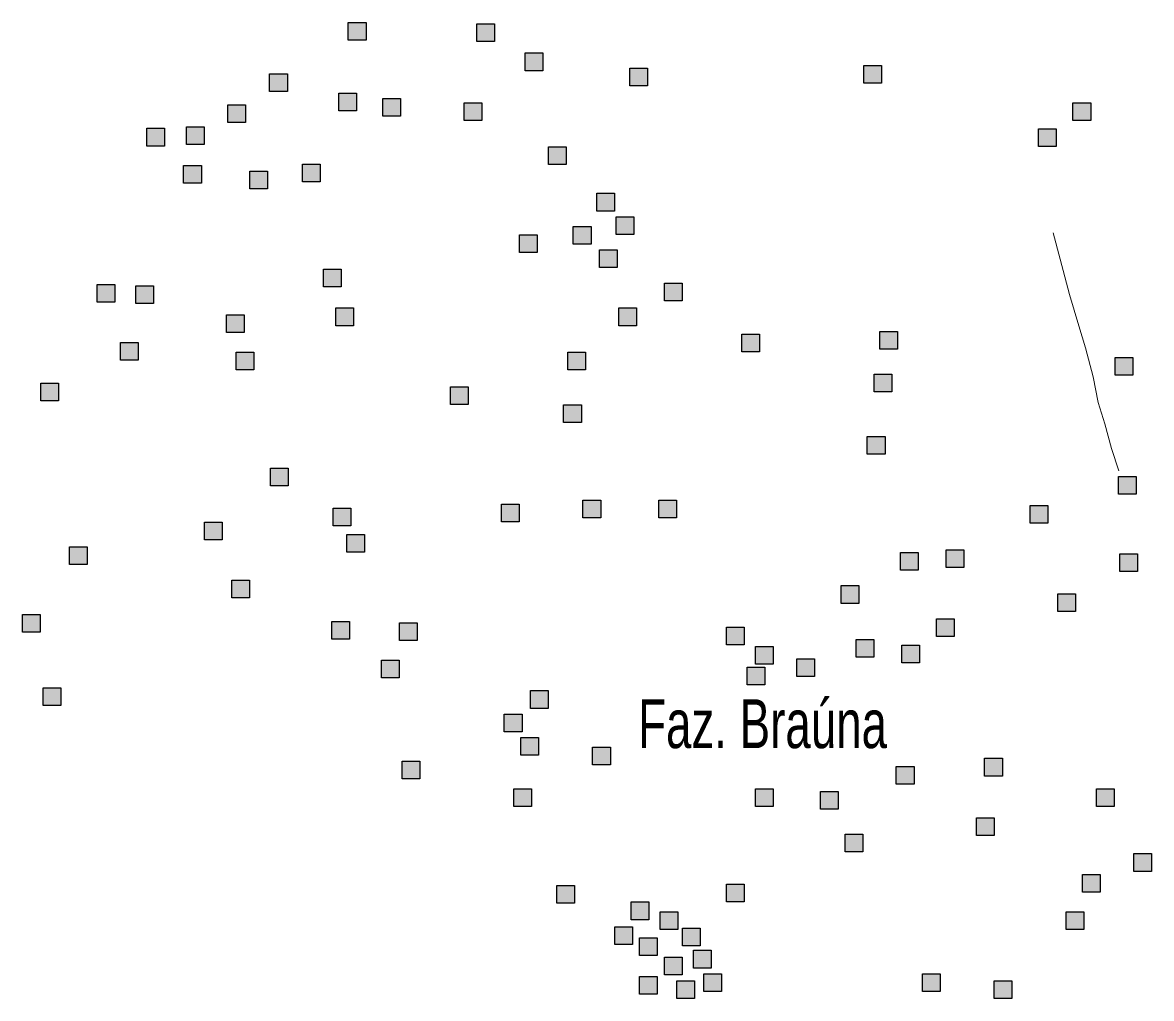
# Model space of a CAD drawing. Extents: x 445.4 to 500, y 8728.7 to 8784.
# Drawn here: x 459.674 to 463.374, y 8739.941 to 8743.14 of the extents above; entities that cross this region are included whole.
import ezdxf

# ---------------------------------------------------------------- set-up
doc = ezdxf.new("R2010")
doc.units = 0
doc.header["$LTSCALE"] = 0.064
doc.linetypes.add('DOT_DASHED', pattern=[7.7, 5, -1.2, 0.3, -1.2])
doc.layers.add('2', color=7, linetype='Continuous', lineweight=25)
doc.layers.add('22', color=7, linetype='DOT_DASHED', lineweight=13)
doc.layers.add('61', color=7, linetype='Continuous')

msp = doc.modelspace()

# ---------------------------------------------------------------- hatches: boundary and pattern name
at = {"layer": '2'}
for points in [[(460.7415, 8743.1396), (460.7995, 8743.1396), (460.7995, 8743.0816), (460.7415, 8743.0816)], [(461.1624, 8743.1351), (461.2204, 8743.1351), (461.2204, 8743.0771), (461.1624, 8743.0771)], [(461.3207, 8743.04), (461.3787, 8743.04), (461.3787, 8742.982), (461.3207, 8742.982)], [(461.6646, 8742.9902), (461.7226, 8742.9902), (461.7226, 8742.9322), (461.6646, 8742.9322)], [(462.4312, 8742.9987), (462.4892, 8742.9987), (462.4892, 8742.9407), (462.4312, 8742.9407)], [(460.4836, 8742.9721), (460.5416, 8742.9721), (460.5416, 8742.9141), (460.4836, 8742.9141)], [(460.7099, 8742.9087), (460.7679, 8742.9087), (460.7679, 8742.8507), (460.7099, 8742.8507)], [(460.3465, 8742.8701), (460.4045, 8742.8701), (460.4045, 8742.8121), (460.3465, 8742.8121)], [(460.8547, 8742.8906), (460.9127, 8742.8906), (460.9127, 8742.8326), (460.8547, 8742.8326)], [(461.1216, 8742.8771), (461.1796, 8742.8771), (461.1796, 8742.8191), (461.1216, 8742.8191)], [(463.1172, 8742.8771), (463.1752, 8742.8771), (463.1752, 8742.8191), (463.1172, 8742.8191)], [(460.0809, 8742.7931), (460.1389, 8742.7931), (460.1389, 8742.7351), (460.0809, 8742.7351)], [(460.2107, 8742.7976), (460.2687, 8742.7976), (460.2687, 8742.7396), (460.2107, 8742.7396)], [(463.004, 8742.791), (463.062, 8742.791), (463.062, 8742.733), (463.004, 8742.733)], [(461.3977, 8742.7322), (461.4557, 8742.7322), (461.4557, 8742.6742), (461.3977, 8742.6742)], [(460.2017, 8742.6709), (460.2597, 8742.6709), (460.2597, 8742.6129), (460.2017, 8742.6129)], [(460.4189, 8742.6528), (460.4769, 8742.6528), (460.4769, 8742.5948), (460.4189, 8742.5948)], [(460.5908, 8742.6754), (460.6488, 8742.6754), (460.6488, 8742.6174), (460.5908, 8742.6174)], [(461.556, 8742.58), (461.614, 8742.58), (461.614, 8742.522), (461.556, 8742.522)], [(461.6194, 8742.503), (461.6774, 8742.503), (461.6774, 8742.445), (461.6194, 8742.445)], [(461.4791, 8742.4714), (461.5371, 8742.4714), (461.5371, 8742.4134), (461.4791, 8742.4134)], [(461.3026, 8742.4442), (461.3606, 8742.4442), (461.3606, 8742.3862), (461.3026, 8742.3862)], [(461.5651, 8742.3944), (461.6231, 8742.3944), (461.6231, 8742.3364), (461.5651, 8742.3364)], [(460.6601, 8742.331), (460.7181, 8742.331), (460.7181, 8742.273), (460.6601, 8742.273)], [(459.918, 8742.2815), (459.976, 8742.2815), (459.976, 8742.2235), (459.918, 8742.2235)], [(460.0447, 8742.277), (460.1027, 8742.277), (460.1027, 8742.219), (460.0447, 8742.219)], [(461.7778, 8742.2857), (461.8358, 8742.2857), (461.8358, 8742.2277), (461.7778, 8742.2277)], [(460.7008, 8742.2042), (460.7588, 8742.2042), (460.7588, 8742.1462), (460.7008, 8742.1462)], [(461.6284, 8742.2042), (461.6864, 8742.2042), (461.6864, 8742.1462), (461.6284, 8742.1462)], [(460.3419, 8742.1819), (460.3999, 8742.1819), (460.3999, 8742.1239), (460.3419, 8742.1239)], [(462.4837, 8742.1273), (462.5417, 8742.1273), (462.5417, 8742.0693), (462.4837, 8742.0693)], [(459.9949, 8742.0914), (460.0529, 8742.0914), (460.0529, 8742.0334), (459.9949, 8742.0334)], [(462.0312, 8742.1182), (462.0892, 8742.1182), (462.0892, 8742.0602), (462.0312, 8742.0602)], [(460.3736, 8742.0597), (460.4316, 8742.0597), (460.4316, 8742.0017), (460.3736, 8742.0017)], [(461.461, 8742.0594), (461.519, 8742.0594), (461.519, 8742.0014), (461.461, 8742.0014)], [(463.2558, 8742.042), (463.3138, 8742.042), (463.3138, 8741.984), (463.2558, 8741.984)], [(462.4656, 8741.9869), (462.5236, 8741.9869), (462.5236, 8741.9289), (462.4656, 8741.9289)], [(459.7332, 8741.9582), (459.7912, 8741.9582), (459.7912, 8741.9002), (459.7332, 8741.9002)], [(461.0764, 8741.9462), (461.1344, 8741.9462), (461.1344, 8741.8882), (461.0764, 8741.8882)], [(461.4474, 8741.8873), (461.5054, 8741.8873), (461.5054, 8741.8293), (461.4474, 8741.8293)], [(462.4429, 8741.7832), (462.5009, 8741.7832), (462.5009, 8741.7252), (462.4429, 8741.7252)], [(460.4867, 8741.6794), (460.5447, 8741.6794), (460.5447, 8741.6214), (460.4867, 8741.6214)], [(463.2665, 8741.6519), (463.3245, 8741.6519), (463.3245, 8741.5939), (463.2665, 8741.5939)], [(461.5108, 8741.5749), (461.5688, 8741.5749), (461.5688, 8741.5169), (461.5108, 8741.5169)], [(461.7597, 8741.5749), (461.8177, 8741.5749), (461.8177, 8741.5169), (461.7597, 8741.5169)], [(460.6918, 8741.5478), (460.7498, 8741.5478), (460.7498, 8741.4898), (460.6918, 8741.4898)], [(461.2438, 8741.5613), (461.3018, 8741.5613), (461.3018, 8741.5033), (461.2438, 8741.5033)], [(462.9769, 8741.5568), (463.0349, 8741.5568), (463.0349, 8741.4988), (462.9769, 8741.4988)], [(460.2695, 8741.5028), (460.3275, 8741.5028), (460.3275, 8741.4448), (460.2695, 8741.4448)], [(460.737, 8741.4617), (460.795, 8741.4617), (460.795, 8741.4037), (460.737, 8741.4037)], [(459.8275, 8741.4213), (459.8855, 8741.4213), (459.8855, 8741.3633), (459.8275, 8741.3633)], [(462.5515, 8741.4029), (462.6095, 8741.4029), (462.6095, 8741.3449), (462.5515, 8741.3449)], [(462.7009, 8741.4119), (462.7589, 8741.4119), (462.7589, 8741.3539), (462.7009, 8741.3539)], [(463.271, 8741.3984), (463.329, 8741.3984), (463.329, 8741.3404), (463.271, 8741.3404)], [(460.36, 8741.3126), (460.418, 8741.3126), (460.418, 8741.2546), (460.36, 8741.2546)], [(462.357, 8741.2942), (462.415, 8741.2942), (462.415, 8741.2362), (462.357, 8741.2362)], [(463.0674, 8741.2671), (463.1254, 8741.2671), (463.1254, 8741.2091), (463.0674, 8741.2091)], [(459.6736, 8741.1994), (459.7316, 8741.1994), (459.7316, 8741.1414), (459.6736, 8741.1414)], [(460.6872, 8741.1765), (460.7452, 8741.1765), (460.7452, 8741.1185), (460.6872, 8741.1185)], [(460.909, 8741.172), (460.967, 8741.172), (460.967, 8741.114), (460.909, 8741.114)], [(462.6692, 8741.1856), (462.7272, 8741.1856), (462.7272, 8741.1276), (462.6692, 8741.1276)], [(461.9814, 8741.1584), (462.0394, 8741.1584), (462.0394, 8741.1004), (461.9814, 8741.1004)], [(462.0764, 8741.095), (462.1344, 8741.095), (462.1344, 8741.037), (462.0764, 8741.037)], [(462.4067, 8741.1176), (462.4647, 8741.1176), (462.4647, 8741.0596), (462.4067, 8741.0596)], [(462.5561, 8741.0995), (462.6141, 8741.0995), (462.6141, 8741.0415), (462.5561, 8741.0415)], [(462.2122, 8741.0543), (462.2702, 8741.0543), (462.2702, 8740.9963), (462.2122, 8740.9963)], [(460.8501, 8741.0497), (460.9081, 8741.0497), (460.9081, 8740.9917), (460.8501, 8740.9917)], [(462.0493, 8741.0271), (462.1073, 8741.0271), (462.1073, 8740.9691), (462.0493, 8740.9691)], [(459.7415, 8740.9595), (459.7995, 8740.9595), (459.7995, 8740.9015), (459.7415, 8740.9015)], [(461.3388, 8740.9501), (461.3968, 8740.9501), (461.3968, 8740.8921), (461.3388, 8740.8921)], [(461.2529, 8740.8732), (461.3109, 8740.8732), (461.3109, 8740.8152), (461.2529, 8740.8152)], [(461.3072, 8740.7962), (461.3652, 8740.7962), (461.3652, 8740.7382), (461.3072, 8740.7382)], [(461.5425, 8740.7645), (461.6005, 8740.7645), (461.6005, 8740.7065), (461.5425, 8740.7065)], [(462.8276, 8740.7283), (462.8856, 8740.7283), (462.8856, 8740.6703), (462.8276, 8740.6703)], [(460.918, 8740.7192), (460.976, 8740.7192), (460.976, 8740.6612), (460.918, 8740.6612)], [(462.538, 8740.7011), (462.596, 8740.7011), (462.596, 8740.6431), (462.538, 8740.6431)], [(461.2845, 8740.6287), (461.3425, 8740.6287), (461.3425, 8740.5707), (461.2845, 8740.5707)], [(462.0764, 8740.6287), (462.1344, 8740.6287), (462.1344, 8740.5707), (462.0764, 8740.5707)], [(462.2891, 8740.6196), (462.3471, 8740.6196), (462.3471, 8740.5616), (462.2891, 8740.5616)], [(463.1941, 8740.6287), (463.2521, 8740.6287), (463.2521, 8740.5707), (463.1941, 8740.5707)], [(462.8004, 8740.5336), (462.8584, 8740.5336), (462.8584, 8740.4756), (462.8004, 8740.4756)], [(462.3705, 8740.4793), (462.4285, 8740.4793), (462.4285, 8740.4213), (462.3705, 8740.4213)], [(463.3163, 8740.4159), (463.3743, 8740.4159), (463.3743, 8740.3579), (463.3163, 8740.3579)], [(461.9814, 8740.3163), (462.0394, 8740.3163), (462.0394, 8740.2583), (461.9814, 8740.2583)], [(463.1488, 8740.348), (463.2068, 8740.348), (463.2068, 8740.29), (463.1488, 8740.29)], [(461.4248, 8740.3118), (461.4828, 8740.3118), (461.4828, 8740.2538), (461.4248, 8740.2538)], [(461.6692, 8740.2574), (461.7272, 8740.2574), (461.7272, 8740.1994), (461.6692, 8740.1994)], [(461.7642, 8740.2257), (461.8222, 8740.2257), (461.8222, 8740.1677), (461.7642, 8740.1677)], [(463.0945, 8740.2257), (463.1525, 8740.2257), (463.1525, 8740.1677), (463.0945, 8740.1677)], [(461.6149, 8740.1759), (461.6729, 8740.1759), (461.6729, 8740.1179), (461.6149, 8740.1179)], [(461.8366, 8740.1714), (461.8946, 8740.1714), (461.8946, 8740.1134), (461.8366, 8740.1134)], [(461.6963, 8740.1397), (461.7543, 8740.1397), (461.7543, 8740.0817), (461.6963, 8740.0817)], [(461.8728, 8740.099), (461.9308, 8740.099), (461.9308, 8740.041), (461.8728, 8740.041)], [(461.7778, 8740.0763), (461.8358, 8740.0763), (461.8358, 8740.0183), (461.7778, 8740.0183)], [(461.9066, 8740.022), (461.9646, 8740.022), (461.9646, 8739.964), (461.9066, 8739.964)], [(462.6239, 8740.022), (462.6819, 8740.022), (462.6819, 8739.964), (462.6239, 8739.964)], [(461.6963, 8740.013), (461.7543, 8740.013), (461.7543, 8739.955), (461.6963, 8739.955)], [(461.8185, 8739.9994), (461.8765, 8739.9994), (461.8765, 8739.9414), (461.8185, 8739.9414)], [(462.8592, 8739.9994), (462.9172, 8739.9994), (462.9172, 8739.9414), (462.8592, 8739.9414)]]:
    msp.add_hatch(color=256, dxfattribs=at).paths.add_polyline_path(points)

# ---------------------------------------------------------------- linework, layer by layer
for points in [[(460.7415, 8743.1396), (460.7995, 8743.1396), (460.7995, 8743.0816), (460.7415, 8743.0816)], [(461.1624, 8743.1351), (461.2204, 8743.1351), (461.2204, 8743.0771), (461.1624, 8743.0771)], [(461.3207, 8743.04), (461.3787, 8743.04), (461.3787, 8742.982), (461.3207, 8742.982)], [(461.6646, 8742.9902), (461.7226, 8742.9902), (461.7226, 8742.9322), (461.6646, 8742.9322)], [(462.4312, 8742.9987), (462.4892, 8742.9987), (462.4892, 8742.9407), (462.4312, 8742.9407)], [(460.4836, 8742.9721), (460.5416, 8742.9721), (460.5416, 8742.9141), (460.4836, 8742.9141)], [(460.7099, 8742.9087), (460.7679, 8742.9087), (460.7679, 8742.8507), (460.7099, 8742.8507)], [(460.3465, 8742.8701), (460.4045, 8742.8701), (460.4045, 8742.8121), (460.3465, 8742.8121)], [(460.8547, 8742.8906), (460.9127, 8742.8906), (460.9127, 8742.8326), (460.8547, 8742.8326)], [(461.1216, 8742.8771), (461.1796, 8742.8771), (461.1796, 8742.8191), (461.1216, 8742.8191)], [(463.1172, 8742.8771), (463.1752, 8742.8771), (463.1752, 8742.8191), (463.1172, 8742.8191)], [(460.0809, 8742.7931), (460.1389, 8742.7931), (460.1389, 8742.7351), (460.0809, 8742.7351)], [(460.2107, 8742.7976), (460.2687, 8742.7976), (460.2687, 8742.7396), (460.2107, 8742.7396)], [(463.004, 8742.791), (463.062, 8742.791), (463.062, 8742.733), (463.004, 8742.733)], [(461.3977, 8742.7322), (461.4557, 8742.7322), (461.4557, 8742.6742), (461.3977, 8742.6742)], [(460.2017, 8742.6709), (460.2597, 8742.6709), (460.2597, 8742.6129), (460.2017, 8742.6129)], [(460.4189, 8742.6528), (460.4769, 8742.6528), (460.4769, 8742.5948), (460.4189, 8742.5948)], [(460.5908, 8742.6754), (460.6488, 8742.6754), (460.6488, 8742.6174), (460.5908, 8742.6174)], [(461.556, 8742.58), (461.614, 8742.58), (461.614, 8742.522), (461.556, 8742.522)], [(461.6194, 8742.503), (461.6774, 8742.503), (461.6774, 8742.445), (461.6194, 8742.445)], [(461.4791, 8742.4714), (461.5371, 8742.4714), (461.5371, 8742.4134), (461.4791, 8742.4134)], [(461.3026, 8742.4442), (461.3606, 8742.4442), (461.3606, 8742.3862), (461.3026, 8742.3862)], [(461.5651, 8742.3944), (461.6231, 8742.3944), (461.6231, 8742.3364), (461.5651, 8742.3364)], [(460.6601, 8742.331), (460.7181, 8742.331), (460.7181, 8742.273), (460.6601, 8742.273)], [(459.918, 8742.2815), (459.976, 8742.2815), (459.976, 8742.2235), (459.918, 8742.2235)], [(460.0447, 8742.277), (460.1027, 8742.277), (460.1027, 8742.219), (460.0447, 8742.219)], [(461.7778, 8742.2857), (461.8358, 8742.2857), (461.8358, 8742.2277), (461.7778, 8742.2277)], [(460.7008, 8742.2042), (460.7588, 8742.2042), (460.7588, 8742.1462), (460.7008, 8742.1462)], [(461.6284, 8742.2042), (461.6864, 8742.2042), (461.6864, 8742.1462), (461.6284, 8742.1462)], [(460.3419, 8742.1819), (460.3999, 8742.1819), (460.3999, 8742.1239), (460.3419, 8742.1239)], [(462.4837, 8742.1273), (462.5417, 8742.1273), (462.5417, 8742.0693), (462.4837, 8742.0693)], [(459.9949, 8742.0914), (460.0529, 8742.0914), (460.0529, 8742.0334), (459.9949, 8742.0334)], [(462.0312, 8742.1182), (462.0892, 8742.1182), (462.0892, 8742.0602), (462.0312, 8742.0602)], [(460.3736, 8742.0597), (460.4316, 8742.0597), (460.4316, 8742.0017), (460.3736, 8742.0017)], [(461.461, 8742.0594), (461.519, 8742.0594), (461.519, 8742.0014), (461.461, 8742.0014)], [(463.2558, 8742.042), (463.3138, 8742.042), (463.3138, 8741.984), (463.2558, 8741.984)], [(462.4656, 8741.9869), (462.5236, 8741.9869), (462.5236, 8741.9289), (462.4656, 8741.9289)], [(459.7332, 8741.9582), (459.7912, 8741.9582), (459.7912, 8741.9002), (459.7332, 8741.9002)], [(461.0764, 8741.9462), (461.1344, 8741.9462), (461.1344, 8741.8882), (461.0764, 8741.8882)], [(461.4474, 8741.8873), (461.5054, 8741.8873), (461.5054, 8741.8293), (461.4474, 8741.8293)], [(462.4429, 8741.7832), (462.5009, 8741.7832), (462.5009, 8741.7252), (462.4429, 8741.7252)], [(460.4867, 8741.6794), (460.5447, 8741.6794), (460.5447, 8741.6214), (460.4867, 8741.6214)], [(463.2665, 8741.6519), (463.3245, 8741.6519), (463.3245, 8741.5939), (463.2665, 8741.5939)], [(461.5108, 8741.5749), (461.5688, 8741.5749), (461.5688, 8741.5169), (461.5108, 8741.5169)], [(461.7597, 8741.5749), (461.8177, 8741.5749), (461.8177, 8741.5169), (461.7597, 8741.5169)], [(460.6918, 8741.5478), (460.7498, 8741.5478), (460.7498, 8741.4898), (460.6918, 8741.4898)], [(461.2438, 8741.5613), (461.3018, 8741.5613), (461.3018, 8741.5033), (461.2438, 8741.5033)], [(462.9769, 8741.5568), (463.0349, 8741.5568), (463.0349, 8741.4988), (462.9769, 8741.4988)], [(460.2695, 8741.5028), (460.3275, 8741.5028), (460.3275, 8741.4448), (460.2695, 8741.4448)], [(460.737, 8741.4617), (460.795, 8741.4617), (460.795, 8741.4037), (460.737, 8741.4037)], [(459.8275, 8741.4213), (459.8855, 8741.4213), (459.8855, 8741.3633), (459.8275, 8741.3633)], [(462.5515, 8741.4029), (462.6095, 8741.4029), (462.6095, 8741.3449), (462.5515, 8741.3449)], [(462.7009, 8741.4119), (462.7589, 8741.4119), (462.7589, 8741.3539), (462.7009, 8741.3539)], [(463.271, 8741.3984), (463.329, 8741.3984), (463.329, 8741.3404), (463.271, 8741.3404)], [(460.36, 8741.3126), (460.418, 8741.3126), (460.418, 8741.2546), (460.36, 8741.2546)], [(462.357, 8741.2942), (462.415, 8741.2942), (462.415, 8741.2362), (462.357, 8741.2362)], [(463.0674, 8741.2671), (463.1254, 8741.2671), (463.1254, 8741.2091), (463.0674, 8741.2091)], [(459.6736, 8741.1994), (459.7316, 8741.1994), (459.7316, 8741.1414), (459.6736, 8741.1414)], [(460.6872, 8741.1765), (460.7452, 8741.1765), (460.7452, 8741.1185), (460.6872, 8741.1185)], [(460.909, 8741.172), (460.967, 8741.172), (460.967, 8741.114), (460.909, 8741.114)], [(462.6692, 8741.1856), (462.7272, 8741.1856), (462.7272, 8741.1276), (462.6692, 8741.1276)], [(461.9814, 8741.1584), (462.0394, 8741.1584), (462.0394, 8741.1004), (461.9814, 8741.1004)], [(462.0764, 8741.095), (462.1344, 8741.095), (462.1344, 8741.037), (462.0764, 8741.037)], [(462.4067, 8741.1176), (462.4647, 8741.1176), (462.4647, 8741.0596), (462.4067, 8741.0596)], [(462.5561, 8741.0995), (462.6141, 8741.0995), (462.6141, 8741.0415), (462.5561, 8741.0415)], [(462.2122, 8741.0543), (462.2702, 8741.0543), (462.2702, 8740.9963), (462.2122, 8740.9963)], [(460.8501, 8741.0497), (460.9081, 8741.0497), (460.9081, 8740.9917), (460.8501, 8740.9917)], [(462.0493, 8741.0271), (462.1073, 8741.0271), (462.1073, 8740.9691), (462.0493, 8740.9691)], [(459.7415, 8740.9595), (459.7995, 8740.9595), (459.7995, 8740.9015), (459.7415, 8740.9015)], [(461.3388, 8740.9501), (461.3968, 8740.9501), (461.3968, 8740.8921), (461.3388, 8740.8921)], [(461.2529, 8740.8732), (461.3109, 8740.8732), (461.3109, 8740.8152), (461.2529, 8740.8152)], [(461.3072, 8740.7962), (461.3652, 8740.7962), (461.3652, 8740.7382), (461.3072, 8740.7382)], [(461.5425, 8740.7645), (461.6005, 8740.7645), (461.6005, 8740.7065), (461.5425, 8740.7065)], [(462.8276, 8740.7283), (462.8856, 8740.7283), (462.8856, 8740.6703), (462.8276, 8740.6703)], [(460.918, 8740.7192), (460.976, 8740.7192), (460.976, 8740.6612), (460.918, 8740.6612)], [(462.538, 8740.7011), (462.596, 8740.7011), (462.596, 8740.6431), (462.538, 8740.6431)], [(461.2845, 8740.6287), (461.3425, 8740.6287), (461.3425, 8740.5707), (461.2845, 8740.5707)], [(462.0764, 8740.6287), (462.1344, 8740.6287), (462.1344, 8740.5707), (462.0764, 8740.5707)], [(462.2891, 8740.6196), (462.3471, 8740.6196), (462.3471, 8740.5616), (462.2891, 8740.5616)], [(463.1941, 8740.6287), (463.2521, 8740.6287), (463.2521, 8740.5707), (463.1941, 8740.5707)], [(462.8004, 8740.5336), (462.8584, 8740.5336), (462.8584, 8740.4756), (462.8004, 8740.4756)], [(462.3705, 8740.4793), (462.4285, 8740.4793), (462.4285, 8740.4213), (462.3705, 8740.4213)], [(463.3163, 8740.4159), (463.3743, 8740.4159), (463.3743, 8740.3579), (463.3163, 8740.3579)], [(461.9814, 8740.3163), (462.0394, 8740.3163), (462.0394, 8740.2583), (461.9814, 8740.2583)], [(463.1488, 8740.348), (463.2068, 8740.348), (463.2068, 8740.29), (463.1488, 8740.29)], [(461.4248, 8740.3118), (461.4828, 8740.3118), (461.4828, 8740.2538), (461.4248, 8740.2538)], [(461.6692, 8740.2574), (461.7272, 8740.2574), (461.7272, 8740.1994), (461.6692, 8740.1994)], [(461.7642, 8740.2257), (461.8222, 8740.2257), (461.8222, 8740.1677), (461.7642, 8740.1677)], [(463.0945, 8740.2257), (463.1525, 8740.2257), (463.1525, 8740.1677), (463.0945, 8740.1677)], [(461.6149, 8740.1759), (461.6729, 8740.1759), (461.6729, 8740.1179), (461.6149, 8740.1179)], [(461.8366, 8740.1714), (461.8946, 8740.1714), (461.8946, 8740.1134), (461.8366, 8740.1134)], [(461.6963, 8740.1397), (461.7543, 8740.1397), (461.7543, 8740.0817), (461.6963, 8740.0817)], [(461.8728, 8740.099), (461.9308, 8740.099), (461.9308, 8740.041), (461.8728, 8740.041)], [(461.7778, 8740.0763), (461.8358, 8740.0763), (461.8358, 8740.0183), (461.7778, 8740.0183)], [(461.9066, 8740.022), (461.9646, 8740.022), (461.9646, 8739.964), (461.9066, 8739.964)], [(462.6239, 8740.022), (462.6819, 8740.022), (462.6819, 8739.964), (462.6239, 8739.964)], [(461.6963, 8740.013), (461.7543, 8740.013), (461.7543, 8739.955), (461.6963, 8739.955)], [(461.8185, 8739.9994), (461.8765, 8739.9994), (461.8765, 8739.9414), (461.8185, 8739.9414)], [(462.8592, 8739.9994), (462.9172, 8739.9994), (462.9172, 8739.9414), (462.8592, 8739.9414)]]:
    msp.add_lwpolyline(points, close=True, dxfattribs=at)
at = {"layer": '22'}
msp.add_lwpolyline([(463.0526, 8742.45), (463.0746, 8742.3638), (463.1062, 8742.2487), (463.1363, 8742.1453), (463.1579, 8742.0735), (463.183, 8741.9784), (463.1996, 8741.895), (463.2213, 8741.8249), (463.243, 8741.7432), (463.2677, 8741.67)], dxfattribs=at)

# ---------------------------------------------------------------- texts
at = {"layer": '61', "width": 0.7}
msp.add_text('Faz. Braúna', height=0.16, dxfattribs=at).set_placement((461.6916, 8740.7618))

doc.saveas('drawing.dxf')
